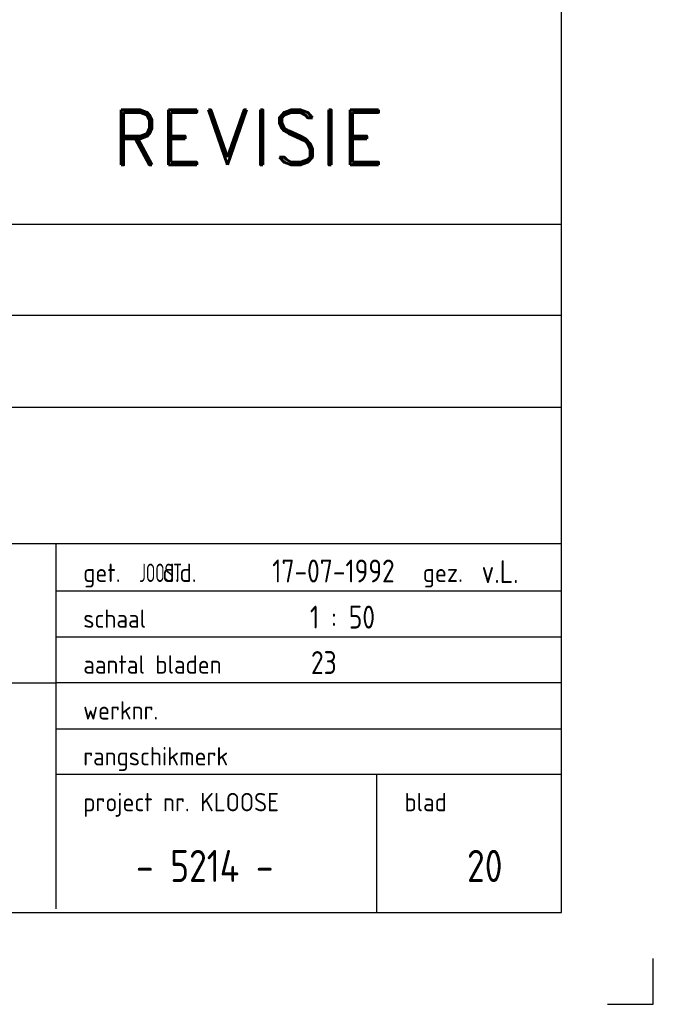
# Model space of a CAD drawing. Extents: x -156717 to 425753, y -51191 to 363295.
# Tile 385 of 502: x 58645 to 62097, y 223497 to 228864. Entities that reach past the tile are written whole.
import ezdxf
from ezdxf.enums import TextEntityAlignment as Align

# ---------------------------------------------------------------- set-up
doc = ezdxf.new("R2010")
doc.units = 0
doc.header["$LTSCALE"] = 50
doc.layers.add('53---0--WATERINST', color=2, linetype='CONTINUOUS')
doc.layers.add('KADER', color=7, linetype='CONTINUOUS')
doc.styles.add('ISO18', font='ISO', dxfattribs={"width": 0.9, "height": 1.8})
doc.styles.add('ISO25', font='ISO', dxfattribs={"width": 0.9})
doc.styles.add('ISO35', font='ISO', dxfattribs={"width": 0.9})
doc.styles.add('ROMAND', font='romand', dxfattribs={"height": 300})
doc.styles.add('VU', font='iso', dxfattribs={"height": 0.2})

# ---------------------------------------------------------------- blocks, each defined once
blk = doc.blocks.new('KADERA0')
at = {"layer": 'KADER', "color": 4}
for p, q in [((1179, 10), (1179, 831)), ((25, 10), (1179, 10))]:
    blk.add_line(p, q, dxfattribs=at)
at = {"layer": 'KADER', "color": 1}
for p, q in [((1189, 0), (1189, 5)), ((1184, 0), (1189, 0))]:
    blk.add_line(p, q, dxfattribs=at)

msp = doc.modelspace()

# ---------------------------------------------------------------- linework, layer by layer
at = {"layer": 'KADER', "color": 4}
for p, q in [((53344.88063, 227749.38028), (61590.85969, 227749.38028)), ((53344.88063, 227253.68137), (61590.85969, 227253.68137)), ((53344.88063, 226752.85558), (61590.85969, 226752.85558)), ((53357.71406, 226008.5553), (61590.85969, 226008.5553)), ((58844.0032, 224017.86743), (58844.0032, 226008.5553)), ((53344.88063, 225250.37823), (58844.0032, 225250.37823))]:
    msp.add_line(p, q, dxfattribs=at)
at = {"layer": 'KADER', "color": 1}
for p, q in [((61590.85969, 225749.38028), (58840.85969, 225749.38028)), ((58840.85969, 225499.38028), (61590.85969, 225499.38028)), ((61590.85969, 225249.38028), (58840.85969, 225249.38028)), ((58840.85969, 224999.38028), (61590.85969, 224999.38028)), ((61590.85969, 224749.38028), (58840.85969, 224749.38028)), ((60590.85969, 223999.38028), (60590.85969, 224749.38028))]:
    msp.add_line(p, q, dxfattribs=at)

# ---------------------------------------------------------------- block references
at = {"layer": 'KADER', "color": 2, "linetype": 'Continuous', "xscale": 50, "yscale": 50, "zscale": 50}
msp.add_blockref('KADERA0', (2646.80526, 223497.47088), dxfattribs=at)

# ---------------------------------------------------------------- texts
at = {"layer": '53---0--WATERINST', "style": 'ROMAND'}
msp.add_text('REVISIE', height=300, dxfattribs=at).set_placement((59146.80526, 228072.47088))
at = {"layer": 'KADER', "color": 2, "linetype": 'Continuous', "style": 'ISO25', "width": 0.9}
for s, p in [('17-07-1992', (60020.41759, 225796.49564)), ('v.L.', (61161.34534, 225793.18989)), ('1 : 50', (60225.70633, 225545.35276)), ('23', (60231.66582, 225297.51563))]:
    msp.add_text(s, height=125, dxfattribs=at).set_placement(p)
at = {"layer": 'KADER', "color": 1, "style": 'VU'}
for s, p in [('get.    d.d. ', (58990.85969, 225799.38028)), ('gez. ', (60840.85969, 225799.38028)), ('schaal', (58990.85969, 225549.38028)), ('aantal bladen', (58990.85969, 225299.38028)), ('werknr.', (58990.85969, 225049.38028)), ('rangschikmerk', (58990.85969, 224799.38028)), ('project nr. KLOOSE', (58990.85969, 224549.38028)), ('blad', (60740.85969, 224549.38028))]:
    msp.add_text(s, height=100, dxfattribs=at).set_placement(p)
at = {"layer": 'KADER', "color": 2, "linetype": 'Continuous', "style": 'ISO18', "width": 0.606313}
msp.add_text('JOOST', height=100, dxfattribs=at).set_placement((59296.02681, 225799.09077), (59528.44669, 225799.09077), align=Align.FIT)
at = {"layer": 'KADER', "color": 3, "linetype": 'Continuous', "style": 'ISO35', "width": 0.9}
for s, p in [('- 5214 -', (59278.02761, 224164.00432)), ('20', (61081.71239, 224164.00432))]:
    msp.add_text(s, height=175, dxfattribs=at).set_placement(p)

doc.saveas('drawing.dxf')
